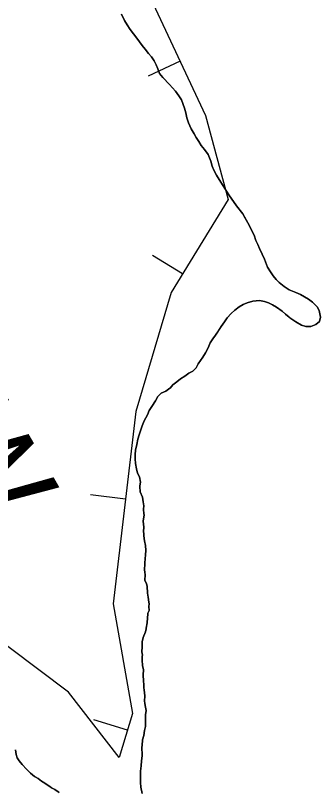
# Model space of a CAD drawing. Extents: x 3161514 to 3199414, y 831166 to 856601.
# Drawn here: x 3193315 to 3193532, y 848109 to 848662 of the extents above; entities that cross this region are included whole.
import ezdxf

# ---------------------------------------------------------------- set-up
doc = ezdxf.new("R2010")
doc.units = 0
for name, color, linetype in [('V-BORW-IDEN', 7, 'Continuous'), ('V-BORW-LINE', 7, 'Continuous'), ('V-SITE-VEGE', 7, 'Continuous'), ('V-TOPO-SHOR', 7, 'Continuous')]:
    doc.layers.add(name, color=color, linetype=linetype)

msp = doc.modelspace()

# ---------------------------------------------------------------- linework, layer by layer
at = {"layer": 'V-BORW-LINE'}
for p, q in [((3193432.37, 848629.59), (3193409.74, 848618.98)), ((3193434.19, 848478.31), (3193412.88, 848491.37)), ((3193393.57, 848318.09), (3193368.75, 848321.01)), ((3193395.06, 848153.76), (3193371.16, 848161.08))]:
    msp.add_line(p, q, dxfattribs=at)
msp.add_lwpolyline([(3193391.6, 848716.53), (3193450.51, 848590.91), (3193466.6, 848531.2), (3193426.02, 848464.97), (3193400.9, 848380.31), (3193384.78, 848243.45), (3193398.63, 848165.4), (3193389.08, 848134.23), (3193353.06, 848180.65), (3193269.39, 848243.45), (3193152.56, 848318.7), (3193124.26, 848353.43), (3193077.2, 848418.98), (3192991.23, 848522.87)], dxfattribs=at)
at = {"layer": 'V-SITE-VEGE'}
for points in [[(3193390.82, 848662.93), (3193392.77, 848658.6), (3193394.71, 848655.4), (3193396.81, 848652.21), (3193401.66, 848645.97), (3193403.61, 848643.42), (3193405.54, 848640.86), (3193407.49, 848638.14), (3193409.91, 848635.11), (3193412.01, 848632.71), (3193413.95, 848629.83), (3193415.42, 848626.96), (3193416.55, 848624.07), (3193417.86, 848620.87), (3193420.12, 848617.99), (3193424.8, 848612.89), (3193429.16, 848608.26), (3193431.59, 848605.06), (3193433.37, 848602.02), (3193435.49, 848596.26), (3193436.47, 848592.73), (3193437.29, 848589.36), (3193438.44, 848585.68), (3193440.39, 848581.52), (3193442.33, 848578), (3193443.95, 848575.28), (3193445.73, 848572.4), (3193447.51, 848569.68), (3193449.78, 848566.81), (3193452.37, 848563.13), (3193454.32, 848558.49), (3193455.3, 848554.96), (3193456.44, 848552.08), (3193458.39, 848548.56), (3193461.3, 848543.6), (3193463.08, 848540.88), (3193465.51, 848537.2), (3193467.62, 848533.69), (3193470.37, 848529.85), (3193472.63, 848526.65), (3193477, 848521.06), (3193480.56, 848514.66), (3193485.11, 848505.86), (3193486.41, 848502.02), (3193487.71, 848499.29), (3193488.85, 848496.41), (3193490.8, 848492.41), (3193492.58, 848488.73), (3193494.7, 848483.12), (3193496.81, 848479.77)], [(3193496.81, 848479.77), (3193498.75, 848476.89), (3193500.69, 848474.17), (3193502.95, 848472.1), (3193506.5, 848469.23), (3193510.04, 848467), (3193514.71, 848464.94), (3193518.08, 848463.68), (3193523.88, 848460.18), (3193526.62, 848458.11), (3193529.85, 848454.76), (3193531.47, 848452.2), (3193532.3, 848447.39), (3193531.51, 848444.33), (3193529.12, 848442.24), (3193525.43, 848440.93), (3193521.91, 848440.91), (3193518.85, 848441.69), (3193514.83, 848444.08), (3193510.48, 848446.94), (3193509.99, 848447.42), (3193507.41, 848449.65), (3193504.99, 848451.73), (3193500.96, 848454.59), (3193498.06, 848456.34), (3193495.33, 848457.77), (3193492.43, 848458.72), (3193488.9, 848459.34), (3193484.25, 848458.83), (3193480.08, 848457.68), (3193477.36, 848456.39), (3193474.48, 848454.76), (3193471.45, 848452.34), (3193468.73, 848450.08), (3193466.02, 848447.01), (3193463.95, 848444.27), (3193461.72, 848440.73), (3193457.58, 848434.61), (3193455.83, 848432.03), (3193453.92, 848429.13), (3193452.34, 848425.75), (3193450.59, 848422.21), (3193448.52, 848418.99), (3193445.34, 848414.16), (3193443.75, 848411.42), (3193441.52, 848409.16), (3193438.64, 848407.54), (3193435.76, 848405.6), (3193432.72, 848403.49), (3193430.01, 848401.55), (3193427.29, 848399.29), (3193425.38, 848397.03), (3193425.22, 848396.87), (3193422.18, 848394.77), (3193418.98, 848393.46), (3193416.58, 848391.04), (3193414.83, 848387.99), (3193412.29, 848383.96), (3193410.54, 848381.06), (3193409.12, 848378.01), (3193406.89, 848373.82), (3193405.47, 848370.12), (3193404.52, 848367.22), (3193403.42, 848363.85), (3193402.47, 848360.63), (3193401.53, 848356.78), (3193400.75, 848352.92), (3193400.45, 848349.87), (3193400.47, 848346.66), (3193400.8, 848343.29), (3193401.47, 848339.6), (3193402.13, 848336.56), (3193403.43, 848333.84), (3193404.25, 848330.15), (3193403.78, 848327.42), (3193403.79, 848326.94), (3193403.97, 848323.25), (3193405.75, 848319.41), (3193406.09, 848316.04), (3193406.59, 848313.31), (3193406.29, 848310.9), (3193406.62, 848307.54), (3193406.79, 848306.73), (3193406.17, 848302.4), (3193406.52, 848298.07), (3193406.38, 848295.02), (3193406.54, 848293.41), (3193406.55, 848291.81), (3193407.05, 848288.44), (3193407.71, 848284.91), (3193408.05, 848281.55), (3193407.91, 848278.33), (3193407.3, 848272.71), (3193407.31, 848272.07), (3193407.01, 848267.74), (3193407.34, 848266.14), (3193407.67, 848264.21), (3193407.37, 848260.36), (3193408.51, 848257.79), (3193409, 848256.19), (3193409.35, 848251.22)], [(3193409.35, 848251.22), (3193409.69, 848248.17), (3193410.19, 848244.65), (3193410.35, 848243.52), (3193410.21, 848241.6), (3193410.38, 848238.87), (3193409.59, 848236.78), (3193409.29, 848232.77), (3193408.68, 848228.27), (3193408.52, 848227.78), (3193408.21, 848225.7), (3193407.74, 848223.61), (3193406.16, 848219.59), (3193405.54, 848216.53), (3193405.39, 848213.32), (3193405.39, 848212.84), (3193405.25, 848209.31), (3193405.59, 848206.91), (3193405.43, 848206.26), (3193405.45, 848202.89), (3193405.79, 848200.17), (3193405.79, 848199.68), (3193406.29, 848196.48), (3193406.15, 848192.95), (3193406.33, 848188.45), (3193406.51, 848186.05), (3193406.68, 848183.8), (3193406.85, 848182.36), (3193407.36, 848178.03), (3193407.06, 848174.33), (3193407.39, 848172.89), (3193407.55, 848171.29), (3193408.22, 848167.6), (3193407.91, 848164.55), (3193407.92, 848162.46), (3193407.78, 848159.73), (3193407.8, 848156.36), (3193407.01, 848153.31), (3193406.71, 848149.78), (3193405.77, 848146.88), (3193405.61, 848145.6), (3193405.46, 848143.83), (3193405.16, 848140.46), (3193405.34, 848137.09), (3193405.35, 848135.49), (3193404.89, 848131.79), (3193404.75, 848128.26), (3193404.29, 848124.57), (3193404.33, 848116.38), (3193404.51, 848113.01), (3193405.5, 848108.53)], [(3193328.72, 848120.77), (3193325.98, 848123.16), (3193324.69, 848124.28), (3193323.23, 848125.88), (3193320.16, 848129.23), (3193317.9, 848131.78), (3193316.61, 848134.02), (3193315.79, 848136.27), (3193315.29, 848139.63)], [(3193346.44, 848109.32), (3193345.63, 848109.79), (3193343.37, 848111.38), (3193340.96, 848112.66), (3193339.67, 848113.61), (3193335, 848116.63), (3193333.87, 848117.43), (3193331.46, 848119.18), (3193329.36, 848120.45), (3193328.72, 848120.77)]]:
    msp.add_lwpolyline(points, dxfattribs=at)
at = {"layer": 'V-TOPO-SHOR'}
for points in [[(3193504.99, 848451.73), (3193507.41, 848449.65), (3193509.99, 848447.42), (3193510.48, 848446.94), (3193514.83, 848444.08), (3193518.85, 848441.69), (3193521.91, 848440.91), (3193525.43, 848440.93), (3193529.12, 848442.23), (3193531.51, 848444.33), (3193532.3, 848447.39), (3193531.47, 848452.2), (3193529.85, 848454.76), (3193526.62, 848458.11), (3193523.88, 848460.18), (3193518.08, 848463.68), (3193514.71, 848464.94), (3193510.04, 848467), (3193506.5, 848469.23), (3193502.95, 848472.1), (3193500.69, 848474.17), (3193498.75, 848476.89), (3193496.81, 848479.77), (3193494.7, 848483.12), (3193492.58, 848488.73), (3193490.8, 848492.41), (3193488.85, 848496.41), (3193487.71, 848499.29), (3193486.41, 848502.02), (3193485.11, 848505.86), (3193480.56, 848514.66), (3193478.78, 848517.86), (3193477, 848521.06), (3193472.63, 848526.65), (3193470.37, 848529.85), (3193467.62, 848533.69), (3193465.51, 848537.2), (3193463.08, 848540.88), (3193461.3, 848543.6), (3193458.39, 848548.56), (3193456.44, 848552.08), (3193455.3, 848554.96), (3193454.32, 848558.49), (3193452.37, 848563.13), (3193449.78, 848566.81), (3193447.51, 848569.68), (3193445.73, 848572.4), (3193443.95, 848575.28), (3193442.33, 848578), (3193440.39, 848581.52), (3193438.44, 848585.68), (3193437.29, 848589.36), (3193436.47, 848592.73), (3193435.49, 848596.26), (3193433.37, 848602.02), (3193431.59, 848605.06), (3193429.16, 848608.26), (3193424.8, 848612.89), (3193420.12, 848617.99), (3193417.86, 848620.87), (3193416.55, 848624.07), (3193415.42, 848626.96), (3193413.95, 848629.83), (3193412.01, 848632.71), (3193409.91, 848635.11), (3193407.49, 848638.14), (3193405.54, 848640.86), (3193403.61, 848643.42), (3193401.66, 848645.97), (3193396.81, 848652.21), (3193394.71, 848655.4), (3193392.77, 848658.6), (3193390.82, 848662.93)], [(3193405.79, 848199.68), (3193405.79, 848200.17), (3193405.45, 848202.89), (3193405.43, 848206.26), (3193405.59, 848206.91), (3193405.25, 848209.31), (3193405.39, 848212.84), (3193405.39, 848213.32), (3193405.53, 848216.53), (3193406.16, 848219.59), (3193407.74, 848223.61), (3193408.21, 848225.7), (3193408.52, 848227.78), (3193408.68, 848228.27), (3193409.29, 848232.77), (3193409.59, 848236.78), (3193410.38, 848238.87), (3193410.21, 848241.6), (3193410.35, 848243.52), (3193410.19, 848244.65), (3193409.69, 848248.17), (3193409.35, 848251.22), (3193409, 848256.19), (3193408.51, 848257.8), (3193407.37, 848260.36), (3193407.67, 848264.21), (3193407.34, 848266.14), (3193407.01, 848267.74), (3193407.31, 848272.07), (3193407.3, 848272.71), (3193407.91, 848278.33), (3193408.05, 848281.55), (3193407.71, 848284.91), (3193407.05, 848288.44), (3193406.55, 848291.81), (3193406.54, 848293.41), (3193406.38, 848295.02), (3193406.52, 848298.07), (3193406.17, 848302.4), (3193406.79, 848306.73), (3193406.62, 848307.54), (3193406.29, 848310.9), (3193406.59, 848313.31), (3193406.09, 848316.04), (3193405.75, 848319.41), (3193403.97, 848323.25), (3193403.79, 848326.94), (3193403.78, 848327.42), (3193404.25, 848330.15), (3193403.43, 848333.84), (3193402.13, 848336.56), (3193401.47, 848339.6), (3193400.8, 848343.29), (3193400.46, 848346.66), (3193400.45, 848349.87), (3193400.75, 848352.92), (3193401.53, 848356.78), (3193402.47, 848360.63), (3193403.42, 848363.85), (3193404.52, 848367.22), (3193405.47, 848370.12), (3193406.89, 848373.82), (3193409.12, 848378.01), (3193410.54, 848381.06), (3193412.29, 848383.96), (3193414.83, 848387.99), (3193416.58, 848391.04), (3193418.98, 848393.46), (3193422.18, 848394.77), (3193425.22, 848396.87), (3193425.38, 848397.03), (3193427.29, 848399.29), (3193430.01, 848401.55), (3193432.72, 848403.49), (3193435.76, 848405.6), (3193438.64, 848407.54), (3193441.52, 848409.16), (3193443.75, 848411.42), (3193445.34, 848414.16), (3193448.52, 848418.99), (3193450.59, 848422.21), (3193452.34, 848425.75), (3193453.92, 848429.13), (3193455.83, 848432.03), (3193457.58, 848434.61), (3193459.65, 848437.67), (3193461.72, 848440.73), (3193463.95, 848444.27), (3193466.02, 848447.01), (3193468.73, 848450.08), (3193471.45, 848452.34), (3193474.48, 848454.76), (3193477.36, 848456.39), (3193480.08, 848457.68), (3193484.25, 848458.83), (3193488.9, 848459.34), (3193492.43, 848458.72), (3193495.33, 848457.77), (3193498.06, 848456.34), (3193500.96, 848454.59), (3193504.99, 848451.73)], [(3193405.5, 848108.53), (3193404.51, 848113.01), (3193404.33, 848116.38), (3193404.29, 848124.57), (3193404.75, 848128.26), (3193404.89, 848131.79), (3193405.35, 848135.49), (3193405.34, 848137.09), (3193405.16, 848140.46), (3193405.46, 848143.83), (3193405.61, 848145.6), (3193405.77, 848146.88), (3193406.71, 848149.78), (3193407.01, 848153.31), (3193407.8, 848156.36), (3193407.78, 848159.73), (3193407.92, 848162.46), (3193407.91, 848164.55), (3193408.22, 848167.6), (3193407.55, 848171.29), (3193407.39, 848172.89), (3193407.06, 848174.33), (3193407.36, 848178.03), (3193406.85, 848182.36), (3193406.68, 848183.8), (3193406.51, 848186.05), (3193406.33, 848188.45), (3193406.15, 848192.95), (3193406.29, 848196.48), (3193405.79, 848199.68)], [(3193315.29, 848139.63), (3193315.79, 848136.27), (3193316.61, 848134.02), (3193317.9, 848131.78), (3193320.16, 848129.23), (3193323.23, 848125.88), (3193324.69, 848124.28), (3193325.98, 848123.16), (3193328.72, 848120.77), (3193329.36, 848120.45), (3193331.46, 848119.18), (3193333.87, 848117.43), (3193335, 848116.63), (3193339.67, 848113.61), (3193340.96, 848112.66), (3193343.37, 848111.38), (3193345.63, 848109.79), (3193346.44, 848109.32)]]:
    msp.add_lwpolyline(points, dxfattribs=at)

# ---------------------------------------------------------------- texts
at = {"layer": 'V-BORW-IDEN'}
msp.add_text('BORROW', height=64, rotation=300, dxfattribs=at).set_placement((3193093.98, 848635.89))

doc.saveas('drawing.dxf')
